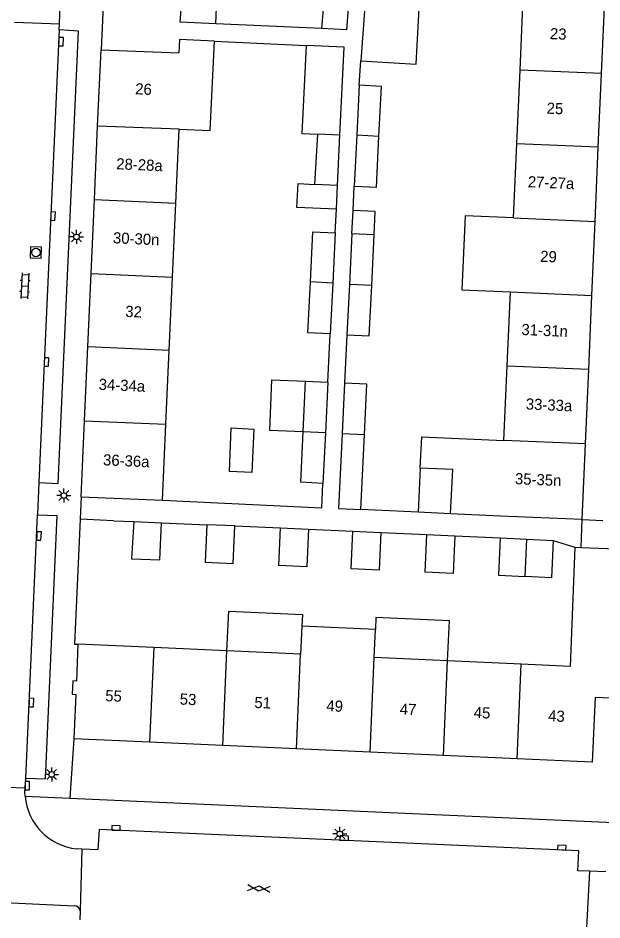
# Model space of a CAD drawing. Extents: x 132994 to 136000, y 393499 to 395512.
# Drawn here: x 133217.3 to 133269.7, y 395171.9 to 395252.8 of the extents above; entities that cross this region are included whole.
import ezdxf

# ---------------------------------------------------------------- set-up
doc = ezdxf.new("R2010")
doc.units = 0
for name, color, linetype in [('gg-afsc-erfafscheiding', 7, 'Continuous'), ('gg-afsc-muur', 7, 'Continuous'), ('gg-anno-huisnummerreeks BGT', 7, 'Continuous'), ('gg-bbg-bijgebouw', 7, 'Continuous'), ('gg-bbg-gedigitaliseerde bebouwing', 7, 'Continuous'), ('gg-bbg-gedigitaliseerde bijgebouw', 7, 'Continuous'), ('gg-bbg-hoofdgebouw', 7, 'Continuous'), ('gg-bbg-luifel en loopbrug', 7, 'Continuous'), ('gg-bbg-tussenscheiding', 7, 'Continuous'), ('gg-knt-verharding', 7, 'Continuous'), ('gg-knt-verharding nz', 7, 'Continuous'), ('gt-grn-weggrens', 7, 'Continuous'), ('gt-symb-gesloten verharding', 7, 'Continuous'), ('gt-symb-klinker verharding', 7, 'Continuous'), ('gt-symb-kolk', 7, 'Continuous'), ('gt-symb-lichtmast', 7, 'Continuous'), ('gt-symb-rioolschacht', 7, 'Continuous')]:
    doc.layers.add(name, color=color, linetype=linetype)

# ---------------------------------------------------------------- blocks, each defined once
blk = doc.blocks.new('gt0-KOLK')
at = {"layer": 'gt-symb-kolk'}
blk.add_lwpolyline([(0, 0), (0.375, 0), (0.375, 0.4), (-0.375, 0.4), (-0.375, 0), (0, 0)], dxfattribs=at)
blk = doc.blocks.new('gt0-LMAST')
at = {"layer": 'gt-symb-lichtmast'}
for p, q in [((-0.182, 0.173), (-0.447, 0.438)), ((-0.005, 0.246), (-0.005, 0.621)), ((0.172, 0.173), (0.437, 0.438)), ((-0.255, -0.004), (-0.63, -0.004)), ((-0.182, -0.181), (-0.447, -0.446)), ((-0.005, -0.254), (-0.005, -0.629)), ((0.437, -0.446), (0.172, -0.181)), ((0.245, -0.004), (0.62, -0.004))]:
    blk.add_line(p, q, dxfattribs=at)
blk.add_circle((-0.005, -0.004), 0.25, dxfattribs=at)
blk = doc.blocks.new('gt0-KL1')
at = {"layer": 'gt-symb-klinker verharding'}
for p, q in [((-1.15, 0.3), (1.15, 0.3)), ((-1, -0.3), (-1, 0.3)), ((-0.5, 0.3), (-0.5, 0.45)), ((0, -0.3), (0, 0.3)), ((0.5, 0.3), (0.5, 0.45)), ((1, -0.3), (1, 0.3)), ((-1.15, -0.3), (1.15, -0.3)), ((-0.5, -0.45), (-0.5, -0.3)), ((0.5, -0.45), (0.5, -0.3))]:
    blk.add_line(p, q, dxfattribs=at)
blk = doc.blocks.new('gt0-RS')
at = {"layer": 'gt-symb-rioolschacht'}
blk.add_lwpolyline([(-0.5, -0.5), (0.5, -0.5), (0.5, 0.5), (-0.5, 0.5)], close=True, dxfattribs=at)
blk.add_circle((0, 0), 0.375, dxfattribs=at)
blk = doc.blocks.new('gt0-GESVH1')
at = {"layer": 'gt-symb-gesloten verharding'}
for p, q in [((-0.992, -0.261), (0.008, 0.239)), ((0.008, -0.261), (-0.992, 0.239)), ((0.008, 0.239), (1.008, -0.261)), ((1.008, 0.239), (0.008, -0.261))]:
    blk.add_line(p, q, dxfattribs=at)

msp = doc.modelspace()

# ---------------------------------------------------------------- linework, layer by layer
at = {"layer": 'gg-afsc-erfafscheiding'}
for p, q in [((133244.555, 395251.877), (133235.028, 395252.315)), ((133234.906, 395250.742), (133243.127, 395250.373)), ((133247.887, 395246.795), (133248.028, 395248.973)), ((133247.34, 395235.571), (133247.446, 395237.744)), ((133245.742, 395233.565), (133245.846, 395235.69)), ((133245.086, 395220.155), (133245.299, 395224.502)), ((133246.798, 395224.427), (133246.586, 395220.082)), ((133253.172, 395208.497), (133248.035, 395208.74)), ((133225.856, 395207.746), (133227.671, 395207.685)), ((133230.165, 395207.569), (133234.232, 395207.389)), ((133236.74, 395207.276), (133240.826, 395207.092)), ((133243.334, 395206.979), (133247.331, 395206.799)), ((133249.849, 395206.685), (133253.966, 395206.5)), ((133256.474, 395206.386), (133260.541, 395206.197)), ((133265.301, 395205.978), (133267.23, 395205.37))]:
    msp.add_line(p, q, dxfattribs=at)
msp.add_lwpolyline([(133230.26, 395209.599), (133244.537, 395208.904), (133244.644, 395211.092)], dxfattribs=at)
at = {"layer": 'gg-afsc-muur'}
msp.add_line((133225.856, 395207.746), (133222.859, 395207.882), dxfattribs=at)
msp.add_lwpolyline([(133222.859, 395207.882), (133222.35, 395196.66), (133222.67, 395196.67)], dxfattribs=at)
at = {"layer": 'gg-bbg-bijgebouw'}
for p, q in [((133227.671, 395207.685), (133230.165, 395207.569)), ((133260.541, 395206.197), (133262.921, 395206.088)), ((133262.921, 395206.088), (133265.301, 395205.978))]:
    msp.add_line(p, q, dxfattribs=at)
for points in [[(133227.671, 395207.685), (133227.483, 395204.337), (133230.009, 395204.223), (133230.165, 395207.569)], [(133260.541, 395206.197), (133260.387, 395202.85), (133262.767, 395202.741)], [(133265.301, 395205.978), (133265.147, 395202.631), (133262.767, 395202.741)]]:
    msp.add_lwpolyline(points, dxfattribs=at)
at = {"layer": 'gg-bbg-gedigitaliseerde bebouwing'}
for p, q in [((133262.317, 395248.147), (133262.61, 395254.89)), ((133262.03, 395241.555), (133262.317, 395248.147)), ((133231.44, 395236.232), (133231.736, 395242.866)), ((133261.74, 395234.894), (133262.03, 395241.555)), ((133231.143, 395229.599), (133231.44, 395236.232)), ((133230.851, 395223.046), (133231.143, 395229.599)), ((133261.163, 395221.64), (133261.451, 395228.263)), ((133230.554, 395216.402), (133230.851, 395223.046)), ((133260.871, 395214.953), (133261.163, 395221.64)), ((133230.26, 395209.599), (133230.554, 395216.402)), ((133260.579, 395208.146), (133256.086, 395208.359)), ((133242.754, 395198.285), (133242.64, 395195.769)), ((133249.349, 395197.988), (133242.754, 395198.285)), ((133249.235, 395195.472), (133249.349, 395197.988)), ((133229.463, 395196.364), (133222.67, 395196.67)), ((133236.037, 395196.067), (133229.463, 395196.364)), ((133242.64, 395195.769), (133236.037, 395196.067)), ((133255.818, 395195.175), (133249.235, 395195.472)), ((133262.421, 395194.877), (133255.818, 395195.175))]:
    msp.add_line(p, q, dxfattribs=at)
for points in [[(133235.028, 395252.315), (133235.376, 395260.297), (133232.541, 395260.421)], [(133235.028, 395252.315), (133231.825, 395252.462), (133231.925, 395253.624)], [(133234.906, 395250.742), (133231.784, 395250.893), (133231.727, 395249.716)], [(133231.736, 395242.866), (133234.517, 395242.742), (133234.906, 395250.742)], [(133261.74, 395234.894), (133257.4, 395235.082), (133257.114, 395228.45), (133261.451, 395228.263)], [(133253.365, 395212.469), (133253.501, 395215.269), (133260.871, 395214.953)], [(133256.086, 395208.359), (133256.278, 395212.327), (133253.365, 395212.469)], [(133267.23, 395205.37), (133266.802, 395194.679), (133262.421, 395194.877)]]:
    msp.add_lwpolyline(points, dxfattribs=at)
at = {"layer": 'gg-bbg-gedigitaliseerde bijgebouw'}
for p, q in [((133248.536, 395255.625), (133248.028, 395248.973)), ((133247.887, 395246.795), (133247.669, 395242.315)), ((133243.923, 395237.89), (133244.171, 395242.404)), ((133245.949, 395237.792), (133246.171, 395242.33)), ((133247.669, 395242.315), (133247.446, 395237.744)), ((133245.949, 395237.792), (133243.923, 395237.89)), ((133245.742, 395233.565), (133245.521, 395229.039)), ((133247.238, 395233.474), (133247.017, 395228.928)), ((133249.234, 395233.376), (133247.238, 395233.474)), ((133249.013, 395228.831), (133249.234, 395233.376)), ((133245.521, 395229.039), (133245.299, 395224.502)), ((133247.017, 395228.928), (133246.798, 395224.427)), ((133242.867, 395215.715), (133243.088, 395220.253)), ((133243.088, 395220.253), (133245.086, 395220.155)), ((133245.086, 395220.155), (133244.865, 395215.617)), ((133246.586, 395220.082), (133246.366, 395215.562)), ((133244.865, 395215.617), (133244.644, 395211.092)), ((133248.035, 395208.74), (133248.364, 395215.478)), ((133236.74, 395207.276), (133234.232, 395207.389)), ((133240.826, 395207.092), (133243.334, 395206.979)), ((133247.331, 395206.799), (133249.849, 395206.685)), ((133253.966, 395206.5), (133256.474, 395206.386))]:
    msp.add_line(p, q, dxfattribs=at)
for points in [[(133248.028, 395248.973), (133253.013, 395248.69), (133253.366, 395255.404)], [(133243.127, 395250.373), (133242.739, 395242.474), (133244.171, 395242.404)], [(133246.171, 395242.33), (133246.558, 395250.204), (133243.127, 395250.373)], [(133249.664, 395242.21), (133249.882, 395246.698), (133247.887, 395246.795)], [(133247.446, 395237.744), (133249.442, 395237.647), (133249.664, 395242.21)], [(133243.524, 395229.154), (133243.744, 395233.662), (133245.742, 395233.565)], [(133245.299, 395224.502), (133243.301, 395224.599), (133243.524, 395229.154)], [(133246.798, 395224.427), (133248.793, 395224.326), (133249.013, 395228.831)], [(133248.364, 395215.478), (133248.584, 395219.984), (133246.586, 395220.082)], [(133238.43, 395215.968), (133238.256, 395212.069), (133236.251, 395212.158), (133236.426, 395216.079), (133238.43, 395215.968)], [(133244.644, 395211.092), (133242.646, 395211.19), (133242.867, 395215.715)], [(133246.366, 395215.562), (133246.037, 395208.838), (133248.035, 395208.74)], [(133234.232, 395207.389), (133234.08, 395204.032), (133236.588, 395203.919), (133236.74, 395207.276)], [(133243.334, 395206.979), (133243.183, 395203.621), (133240.674, 395203.734), (133240.826, 395207.092)], [(133249.849, 395206.685), (133249.697, 395203.308), (133247.179, 395203.421), (133247.331, 395206.799)], [(133256.474, 395206.386), (133256.322, 395203.019), (133253.814, 395203.132), (133253.966, 395206.5)]]:
    msp.add_lwpolyline(points, dxfattribs=at)
at = {"layer": 'gg-bbg-hoofdgebouw'}
for p, q in [((133269.627, 395247.84), (133269.915, 395254.479)), ((133224.435, 395243.137), (133224.74, 395249.97)), ((133224.74, 395249.97), (133231.727, 395249.716)), ((133269.34, 395241.239), (133269.627, 395247.84)), ((133224.14, 395236.543), (133224.435, 395243.137)), ((133269.051, 395234.578), (133269.34, 395241.239)), ((133223.845, 395229.925), (133224.14, 395236.543)), ((133268.762, 395227.946), (133269.051, 395234.578)), ((133223.552, 395223.357), (133223.845, 395229.925)), ((133268.475, 395221.324), (133268.762, 395227.946)), ((133223.255, 395216.713), (133223.552, 395223.357)), ((133268.185, 395214.646), (133268.475, 395221.324)), ((133222.95, 395209.88), (133223.255, 395216.713)), ((133267.89, 395207.86), (133268.185, 395214.646)), ((133222.95, 395209.88), (133230.26, 395209.599)), ((133267.89, 395207.86), (133260.579, 395208.146)), ((133267.23, 395205.37), (133267.79, 395205.347)), ((133229.093, 395187.882), (133222.3, 395188.19)), ((133235.666, 395187.583), (133229.093, 395187.882)), ((133242.27, 395187.284), (133235.666, 395187.583)), ((133248.863, 395186.984), (133242.27, 395187.284)), ((133255.447, 395186.686), (133248.863, 395186.984)), ((133262.05, 395186.386), (133255.447, 395186.686))]:
    msp.add_line(p, q, dxfattribs=at)
for points in [[(133267.79, 395205.347), (133271.68, 395205.19), (133271.1, 395191.8)], [(133222.67, 395196.67), (133222.53, 395193.37), (133222.21, 395193.4), (133222.15, 395192.19), (133222.48, 395192.17), (133222.3, 395188.19)], [(133271.1, 395191.8), (133269.05, 395191.9), (133268.79, 395186.08), (133262.05, 395186.386)]]:
    msp.add_lwpolyline(points, dxfattribs=at)
at = {"layer": 'gg-bbg-luifel en loopbrug'}
for p, q in [((133244.555, 395251.877), (133244.818, 395255.145)), ((133245.846, 395235.69), (133245.949, 395237.792)), ((133247.238, 395233.474), (133247.34, 395235.571)), ((133253.365, 395212.469), (133253.172, 395208.497)), ((133256.086, 395208.359), (133253.172, 395208.497))]:
    msp.add_line(p, q, dxfattribs=at)
for points in [[(133246.986, 395254.97), (133246.75, 395251.776), (133244.555, 395251.877)], [(133245.846, 395235.69), (133242.302, 395235.823), (133242.42, 395237.973), (133243.923, 395237.89)], [(133249.234, 395233.376), (133249.336, 395235.474), (133247.34, 395235.571)], [(133242.867, 395215.715), (133239.87, 395215.849), (133240.073, 395220.388), (133243.088, 395220.253)], [(133236.037, 395196.067), (133236.199, 395199.648), (133242.802, 395199.35), (133242.754, 395198.285)], [(133255.818, 395195.175), (133255.98, 395198.756), (133249.397, 395199.053), (133249.349, 395197.988)]]:
    msp.add_lwpolyline(points, dxfattribs=at)
at = {"layer": 'gg-bbg-tussenscheiding'}
for p, q in [((133269.627, 395247.84), (133262.317, 395248.147)), ((133231.736, 395242.866), (133224.435, 395243.137)), ((133246.171, 395242.33), (133244.171, 395242.404)), ((133249.664, 395242.21), (133247.669, 395242.315)), ((133269.34, 395241.239), (133262.03, 395241.555)), ((133224.14, 395236.543), (133231.44, 395236.232)), ((133261.74, 395234.894), (133269.051, 395234.578)), ((133223.845, 395229.925), (133231.143, 395229.599)), ((133245.521, 395229.039), (133243.524, 395229.154)), ((133249.013, 395228.831), (133247.017, 395228.928)), ((133261.451, 395228.263), (133268.762, 395227.946)), ((133223.552, 395223.357), (133230.851, 395223.046)), ((133261.163, 395221.64), (133268.475, 395221.324)), ((133223.255, 395216.713), (133230.554, 395216.402)), ((133244.865, 395215.617), (133242.867, 395215.715)), ((133246.366, 395215.562), (133248.364, 395215.478)), ((133268.185, 395214.646), (133260.871, 395214.953)), ((133262.767, 395202.741), (133262.921, 395206.088)), ((133229.463, 395196.364), (133229.093, 395187.882)), ((133235.666, 395187.583), (133236.037, 395196.067)), ((133242.27, 395187.284), (133242.64, 395195.769)), ((133248.863, 395186.984), (133249.235, 395195.472)), ((133255.447, 395186.686), (133255.818, 395195.175)), ((133262.05, 395186.386), (133262.421, 395194.877))]:
    msp.add_line(p, q, dxfattribs=at)
at = {"layer": 'gg-knt-verharding'}
for p, q in [((133221.006, 395252.308), (133221.217, 395257.003)), ((133216.965, 395252.44), (133221.006, 395252.308)), ((133220.981, 395251.759), (133221.006, 395252.308)), ((133219.168, 395211.17), (133219.053, 395208.277)), ((133222.3, 395188.19), (133221.933, 395182.861)), ((133217.93, 395183.78), (133217.987, 395184.671)), ((133217.987, 395184.671), (133219.741, 395184.603)), ((133213.902, 395183.929), (133217.93, 395183.78)), ((133221.933, 395182.861), (133270.741, 395180.689)), ((133223.032, 395178.299), (133222.54, 395178.326)), ((133223.032, 395178.299), (133222.855, 395172.774)), ((133268.535, 395176.317), (133268.258, 395170.7)), ((133270.009, 395176.25), (133268.535, 395176.317)), ((133208.279, 395173.844), (133222.357, 395173.215)), ((133222.855, 395172.774), (133222.832, 395171.943))]:
    msp.add_line(p, q, dxfattribs=at)
for points in [[(133219.168, 395211.17), (133220.886, 395211.072), (133222.731, 395251.645), (133220.981, 395251.759)], [(133219.053, 395208.277), (133220.772, 395208.22), (133219.741, 395184.603)], [(133217.937, 395183.039), (133217.92, 395183.411), (133217.93, 395183.78)], [(133268.535, 395176.317), (133267.508, 395176.363), (133267.585, 395178.156), (133224.56, 395180.059), (133224.452, 395178.225), (133223.032, 395178.299)]]:
    msp.add_lwpolyline(points, dxfattribs=at)
for centre, radius, start, end in [((133223.083, 395183.46), 5.163, 184.68005, 263.96696), ((133222.368, 395172.726), 0.489, 5.60037, 91.34714)]:
    msp.add_arc(centre, radius, start, end, dxfattribs=at)
at = {"layer": 'gg-knt-verharding nz'}
for p, q in [((133220.981, 395251.759), (133219.168, 395211.17)), ((133217.987, 395184.671), (133219.053, 395208.277))]:
    msp.add_line(p, q, dxfattribs=at)
at = {"layer": 'gt-grn-weggrens'}
for p, q in [((133224.93, 395253.94), (133224.74, 395249.97)), ((133222.95, 395209.88), (133222.859, 395207.882)), ((133267.79, 395205.347), (133267.89, 395207.86)), ((133267.89, 395207.86), (133269.749, 395207.779)), ((133217.937, 395183.039), (133221.933, 395182.861))]:
    msp.add_line(p, q, dxfattribs=at)

# ---------------------------------------------------------------- block references
at = {"layer": 'gt-symb-gesloten verharding', "rotation": -4.530520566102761}
msp.add_blockref('gt0-GESVH1', (133238.881, 395174.776), dxfattribs=at)
at = {"layer": 'gt-symb-klinker verharding', "rotation": -92.5791474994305}
msp.add_blockref('gt0-KL1', (133217.9, 395228.804), dxfattribs=at)
at = {"layer": 'gt-symb-kolk'}
for p, rotation in [((133220.951, 395250.712), -91.66111204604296), ((133220.226, 395235.067), -92.63638190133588), ((133219.647, 395221.982), -92.52190794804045), ((133218.97, 395206.385), -92.63638190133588), ((133218.288, 395191.444), -92.35015952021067), ((133217.93, 395183.978), -90.00000000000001), ((133226.07, 395179.993), -2.521907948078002), ((133246.546, 395179.087), -2.5219079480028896), ((133266.057, 395178.23), -2.7508347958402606)]:
    msp.add_blockref('gt0-KOLK', p, dxfattribs=dict(at, rotation=rotation))
at = {"layer": 'gt-symb-lichtmast'}
for p in [(133222.541, 395233.198), (133221.412, 395210.002), (133220.318, 395184.996), (133246.162, 395179.659)]:
    msp.add_blockref('gt0-LMAST', p, dxfattribs=at)
at = {"layer": 'gt-symb-rioolschacht', "rotation": 88.28164199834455}
msp.add_blockref('gt0-RS', (133218.899, 395231.796), dxfattribs=at)

# ---------------------------------------------------------------- texts
at = {"layer": 'gg-anno-huisnummerreeks BGT'}
for s, rotation, p in [('23', 357.5, (133264.98, 395250.936)), ('26', 357.4, (133227.789, 395245.988)), ('25', 357.5, (133264.689, 395244.249)), ('28-28a', 357.4, (133226.089, 395239.265)), ('27-27a', 357.5, (133263.003, 395237.653)), ('30-30n', 357.4, (133225.792, 395232.626)), ('29', 357.5, (133264.112, 395230.968)), ('32', 357.4, (133226.898, 395226.029)), ('31-31n', 357.5, (133262.427, 395224.403)), ('34-34a', 357.4, (133224.511, 395219.488)), ('33-33a', 357.5, (133262.819, 395217.724)), ('36-36a', 357.4, (133224.904, 395212.717)), ('35-35n', 357.5, (133261.847, 395211.029)), ('55', 357.4, (133225.098, 395191.567)), ('53', 357.4, (133231.782, 395191.264)), ('51', 357.4, (133238.476, 395190.96)), ('49', 357.4, (133244.932, 395190.667)), ('47', 357.4, (133251.516, 395190.368)), ('45', 357.4, (133258.15, 395190.067)), ('43', 357.4, (133264.822, 395189.764))]:
    msp.add_text(s, height=1, rotation=rotation, dxfattribs=at).set_placement(p)

doc.saveas('drawing.dxf')
